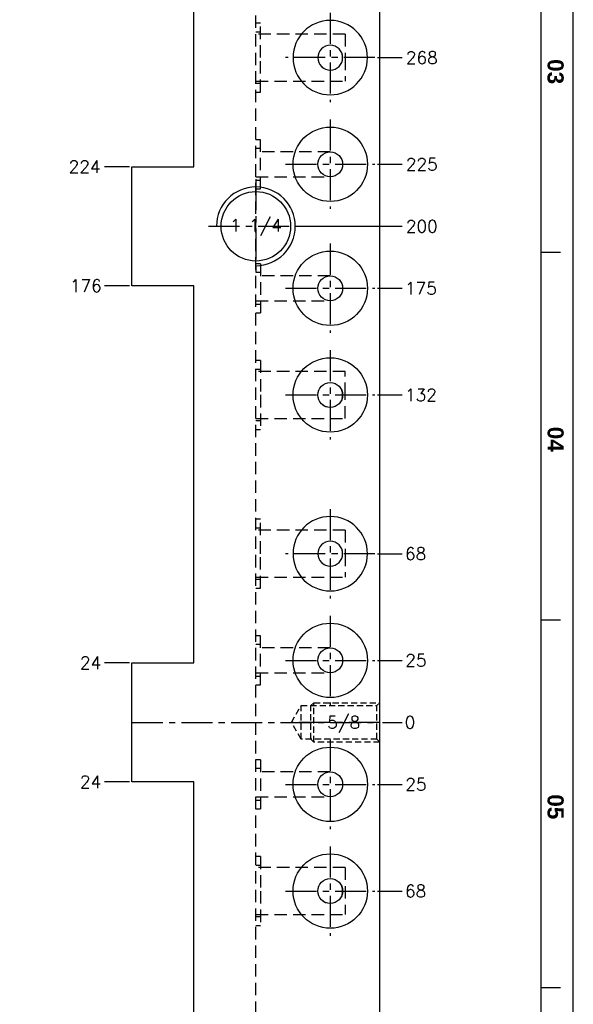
# Model space of a CAD drawing. Extents: x 2651 to 11825, y -3833 to 1075.
# Tile 735 of 1056: x 6513 to 6737, y -2261 to -1864. Entities that reach past the tile are written whole.
import ezdxf
from ezdxf.enums import TextEntityAlignment as Align

# ---------------------------------------------------------------- set-up
doc = ezdxf.new("R2010")
doc.units = 0
doc.header["$LTSCALE"] = 10
for name, pattern in [('CENTER', [2, 1.25, -0.25, 0.25, -0.25]), ('DASHED', [0.75, 0.5, -0.25]), ('HIDDEN', [0.375, 0.25, -0.125])]:
    doc.linetypes.add(name, pattern=pattern)
doc.layers.get('0').update_dxf_attribs({"linetype": 'CONTINUOUS'})
doc.layers.get('Defpoints').update_dxf_attribs({"linetype": 'CONTINUOUS'})
for name, color, linetype in [('2', 7, 'CONTINUOUS'), ('98', 7, 'CONTINUOUS'), ('BOX', 4, 'CONTINUOUS'), ('CEN', 1, 'CENTER'), ('DIM', 3, 'CONTINUOUS'), ('HIDDEN', 6, 'HIDDEN'), ('PART', 7, 'CONTINUOUS'), ('TEXT', 4, 'CONTINUOUS')]:
    doc.layers.add(name, color=color, linetype=linetype)
doc.styles.get("Standard").update_dxf_attribs({"font": 'romans.shx'})
doc.dimstyles.new('T5', dxfattribs={"dimtxt": 5, "dimasz": 4, "dimexe": 1.5, "dimexo": 1, "dimgap": 1.5, "dimtad": 0, "dimrnd": 1.38778e-17, "dimzin": 9, "dimdsep": 46, "dimtxsty": 'Standard', "dimblk": 'CLOSED', "dimcen": 0, "dimclrd": 3, "dimclre": 3, "dimclrt": 3, "dimazin": 2, "dimtfac": 0.75, "dimtofl": 0, "dimtmove": 0, "dimatfit": 3, "dimfxl": 0, "dimtolj": 1, "dimarcsym": 0})

# ---------------------------------------------------------------- blocks, each defined once
blk = doc.blocks.new('*D3247')
at = {"layer": 'Defpoints', "color": 0}
for p in [(6577.23, -1656.85), (6577.23, -1664.74), (6558.68, -2147.36)]:
    blk.add_point(p, dxfattribs=at)
at = {"layer": 'DIM', "color": 3, "lineweight": -2}
blk.add_line((6577.23, -1663.74), (6577.23, -1656.85), dxfattribs=at)
at = {"layer": 'DIM', "color": 3, "insert": (6577.23, -1645.58), "char_height": 5, "attachment_point": 5, "rotation": 90}
blk.add_mtext('\\A1;18.54', dxfattribs=at)
blk = doc.blocks.new('_Closed')
at = {"color": 0, "linetype": 'ByBlock', "lineweight": -2}
for p, q in [((-1, 0.167), (0, 0)), ((-1, 0.167), (-1, -0.167)), ((0, 0), (-1, -0.167)), ((0, 0), (-1, 0))]:
    blk.add_line(p, q, dxfattribs=at)
blk = doc.blocks.new('*D3248')
at = {"layer": 'Defpoints', "color": 0}
for p in [(6554.54, -1672.36), (6569.61, -1672.36), (6558.68, -2147.36)]:
    blk.add_point(p, dxfattribs=at)
at = {"layer": 'DIM', "color": 3, "lineweight": -2}
blk.add_line((6568.61, -1672.36), (6554.54, -1672.36), dxfattribs=at)
at = {"layer": 'DIM', "color": 3, "insert": (6546.61, -1672.36), "char_height": 5, "attachment_point": 5}
blk.add_mtext('\\A1;475', dxfattribs=at)
blk = doc.blocks.new('*D3249')
at = {"layer": 'Defpoints', "color": 0}
for p in [(6610.06, -1675.3), (6610.06, -1686.71), (6558.68, -2147.36)]:
    blk.add_point(p, dxfattribs=at)
at = {"layer": 'DIM', "color": 3, "lineweight": -2}
blk.add_line((6610.06, -1685.71), (6610.06, -1675.3), dxfattribs=at)
at = {"layer": 'DIM', "color": 3, "insert": (6610.06, -1663.8), "char_height": 5, "attachment_point": 5, "rotation": 90}
blk.add_mtext('\\A1;51.37', dxfattribs=at)
blk = doc.blocks.new('*D3250')
at = {"layer": 'Defpoints', "color": 0}
for p in [(6658.68, -1612.74), (6658.68, -1622.36), (6558.68, -2147.36)]:
    blk.add_point(p, dxfattribs=at)
at = {"layer": 'DIM', "color": 3, "lineweight": -2}
blk.add_line((6658.68, -1621.36), (6658.68, -1612.74), dxfattribs=at)
at = {"layer": 'DIM', "color": 3, "insert": (6658.68, -1605.17), "char_height": 5, "attachment_point": 5, "rotation": 90}
blk.add_mtext('\\A1;100', dxfattribs=at)
blk = doc.blocks.new('*D3251')
at = {"layer": 'Defpoints', "color": 0}
for p in [(6558.68, -1612.74), (6558.68, -1622.36), (6558.68, -2147.36)]:
    blk.add_point(p, dxfattribs=at)
at = {"layer": 'DIM', "color": 3, "lineweight": -2}
blk.add_line((6558.68, -1621.36), (6558.68, -1612.74), dxfattribs=at)
at = {"layer": 'DIM', "color": 3, "insert": (6558.68, -1609.57), "char_height": 5, "attachment_point": 5, "rotation": 90}
blk.add_mtext('\\A1;0', dxfattribs=at)
blk = doc.blocks.new('*D3254')
at = {"layer": 'Defpoints', "color": 0}
for p in [(6638.68, -1745.93), (6638.68, -1754.36), (6558.68, -2147.36)]:
    blk.add_point(p, dxfattribs=at)
at = {"layer": 'DIM', "color": 3, "lineweight": -2}
blk.add_line((6638.68, -1753.36), (6638.68, -1745.93), dxfattribs=at)
at = {"layer": 'DIM', "color": 3, "insert": (6638.68, -1740.39), "char_height": 5, "attachment_point": 5, "rotation": 90}
blk.add_mtext('\\A1;80', dxfattribs=at)
blk = doc.blocks.new('*D3255')
at = {"layer": 'Defpoints', "color": 0}
for p in [(6656.68, -1772.36), (6667.67, -1772.36), (6558.68, -2147.36)]:
    blk.add_point(p, dxfattribs=at)
at = {"layer": 'DIM', "color": 3, "lineweight": -2}
blk.add_line((6657.68, -1772.36), (6667.67, -1772.36), dxfattribs=at)
at = {"layer": 'DIM', "color": 3, "insert": (6675.6, -1772.36), "char_height": 5, "attachment_point": 5}
blk.add_mtext('\\A1;375', dxfattribs=at)
blk = doc.blocks.new('*D3256')
at = {"layer": 'Defpoints', "color": 0}
for p in [(6656.68, -1815.36), (6667.67, -1815.36), (6558.68, -2147.36)]:
    blk.add_point(p, dxfattribs=at)
at = {"layer": 'DIM', "color": 3, "lineweight": -2}
blk.add_line((6657.68, -1815.36), (6667.67, -1815.36), dxfattribs=at)
at = {"layer": 'DIM', "color": 3, "insert": (6675.6, -1815.36), "char_height": 5, "attachment_point": 5}
blk.add_mtext('\\A1;332', dxfattribs=at)
blk = doc.blocks.new('*D3257')
at = {"layer": 'Defpoints', "color": 0}
for p in [(6656.68, -1879.36), (6667.67, -1879.36), (6558.68, -2147.36)]:
    blk.add_point(p, dxfattribs=at)
at = {"layer": 'DIM', "color": 3, "lineweight": -2}
blk.add_line((6657.68, -1879.36), (6667.67, -1879.36), dxfattribs=at)
at = {"layer": 'DIM', "color": 3, "insert": (6675.6, -1879.36), "char_height": 5, "attachment_point": 5}
blk.add_mtext('\\A1;268', dxfattribs=at)
blk = doc.blocks.new('*D3258')
at = {"layer": 'Defpoints', "color": 0}
for p in [(6656.68, -1922.36), (6667.67, -1922.36), (6558.68, -2147.36)]:
    blk.add_point(p, dxfattribs=at)
at = {"layer": 'DIM', "color": 3, "lineweight": -2}
blk.add_line((6657.68, -1922.36), (6667.67, -1922.36), dxfattribs=at)
at = {"layer": 'DIM', "color": 3, "insert": (6675.6, -1922.36), "char_height": 5, "attachment_point": 5}
blk.add_mtext('\\A1;225', dxfattribs=at)
blk = doc.blocks.new('*D3259')
at = {"layer": 'Defpoints', "color": 0}
for p in [(6625.83, -1947.36), (6667.67, -1947.36), (6558.68, -2147.36)]:
    blk.add_point(p, dxfattribs=at)
at = {"layer": 'DIM', "color": 3, "lineweight": -2}
blk.add_line((6626.83, -1947.36), (6667.67, -1947.36), dxfattribs=at)
at = {"layer": 'DIM', "color": 3, "insert": (6675.6, -1947.36), "char_height": 5, "attachment_point": 5}
blk.add_mtext('\\A1;200', dxfattribs=at)
blk = doc.blocks.new('*D3260')
at = {"layer": 'Defpoints', "color": 0}
for p in [(6656.68, -1972.36), (6667.67, -1972.36), (6558.68, -2147.36)]:
    blk.add_point(p, dxfattribs=at)
at = {"layer": 'DIM', "color": 3, "lineweight": -2}
blk.add_line((6657.68, -1972.36), (6667.67, -1972.36), dxfattribs=at)
at = {"layer": 'DIM', "color": 3, "insert": (6675.24, -1972.36), "char_height": 5, "attachment_point": 5}
blk.add_mtext('\\A1;175', dxfattribs=at)
blk = doc.blocks.new('*D3261')
at = {"layer": 'Defpoints', "color": 0}
for p in [(6656.68, -2015.36), (6667.67, -2015.36), (6558.68, -2147.36)]:
    blk.add_point(p, dxfattribs=at)
at = {"layer": 'DIM', "color": 3, "lineweight": -2}
blk.add_line((6657.68, -2015.36), (6667.67, -2015.36), dxfattribs=at)
at = {"layer": 'DIM', "color": 3, "insert": (6675.24, -2015.36), "char_height": 5, "attachment_point": 5}
blk.add_mtext('\\A1;132', dxfattribs=at)
blk = doc.blocks.new('*D3262')
at = {"layer": 'Defpoints', "color": 0}
for p in [(6656.68, -2079.36), (6667.67, -2079.36), (6558.68, -2147.36)]:
    blk.add_point(p, dxfattribs=at)
at = {"layer": 'DIM', "color": 3, "lineweight": -2}
blk.add_line((6657.68, -2079.36), (6667.67, -2079.36), dxfattribs=at)
at = {"layer": 'DIM', "color": 3, "insert": (6673.1, -2079.36), "char_height": 5, "attachment_point": 5}
blk.add_mtext('\\A1;68', dxfattribs=at)
blk = doc.blocks.new('*D3263')
at = {"layer": 'Defpoints', "color": 0}
for p in [(6656.68, -2122.36), (6667.67, -2122.36), (6558.68, -2147.36)]:
    blk.add_point(p, dxfattribs=at)
at = {"layer": 'DIM', "color": 3, "lineweight": -2}
blk.add_line((6657.68, -2122.36), (6667.67, -2122.36), dxfattribs=at)
at = {"layer": 'DIM', "color": 3, "insert": (6673.22, -2122.36), "char_height": 5, "attachment_point": 5}
blk.add_mtext('\\A1;25', dxfattribs=at)
blk = doc.blocks.new('*D3264')
at = {"layer": 'Defpoints', "color": 0}
for p in [(6558.68, -2147.36), (6658.68, -2147.36), (6667.67, -2147.36)]:
    blk.add_point(p, dxfattribs=at)
at = {"layer": 'DIM', "color": 3, "lineweight": -2}
blk.add_line((6659.68, -2147.36), (6667.67, -2147.36), dxfattribs=at)
at = {"layer": 'DIM', "color": 3, "insert": (6670.84, -2147.36), "char_height": 5, "attachment_point": 5}
blk.add_mtext('\\A1;0', dxfattribs=at)
blk = doc.blocks.new('*D3265')
at = {"layer": 'Defpoints', "color": 0}
for p in [(6558.68, -2147.36), (6656.68, -2172.36), (6667.67, -2172.36)]:
    blk.add_point(p, dxfattribs=at)
at = {"layer": 'DIM', "color": 3, "lineweight": -2}
blk.add_line((6657.68, -2172.36), (6667.67, -2172.36), dxfattribs=at)
at = {"layer": 'DIM', "color": 3, "insert": (6673.22, -2172.36), "char_height": 5, "attachment_point": 5}
blk.add_mtext('\\A1;25', dxfattribs=at)
blk = doc.blocks.new('*D3266')
at = {"layer": 'Defpoints', "color": 0}
for p in [(6558.68, -2147.36), (6656.68, -2215.36), (6667.67, -2215.36)]:
    blk.add_point(p, dxfattribs=at)
at = {"layer": 'DIM', "color": 3, "lineweight": -2}
blk.add_line((6657.68, -2215.36), (6667.67, -2215.36), dxfattribs=at)
at = {"layer": 'DIM', "color": 3, "insert": (6673.1, -2215.36), "char_height": 5, "attachment_point": 5}
blk.add_mtext('\\A1;68', dxfattribs=at)
blk = doc.blocks.new('*D3267')
at = {"layer": 'Defpoints', "color": 0}
for p in [(6558.68, -2147.36), (6656.68, -2279.36), (6667.67, -2279.36)]:
    blk.add_point(p, dxfattribs=at)
at = {"layer": 'DIM', "color": 3, "lineweight": -2}
blk.add_line((6657.68, -2279.36), (6667.67, -2279.36), dxfattribs=at)
at = {"layer": 'DIM', "color": 3, "insert": (6675.24, -2279.36), "char_height": 5, "attachment_point": 5}
blk.add_mtext('\\A1;132', dxfattribs=at)
blk = doc.blocks.new('*D3268')
at = {"layer": 'Defpoints', "color": 0}
for p in [(6558.68, -2147.36), (6656.68, -2322.36), (6667.67, -2322.36)]:
    blk.add_point(p, dxfattribs=at)
at = {"layer": 'DIM', "color": 3, "lineweight": -2}
blk.add_line((6657.68, -2322.36), (6667.67, -2322.36), dxfattribs=at)
at = {"layer": 'DIM', "color": 3, "insert": (6675.24, -2322.36), "char_height": 5, "attachment_point": 5}
blk.add_mtext('\\A1;175', dxfattribs=at)
blk = doc.blocks.new('*D3269')
at = {"layer": 'Defpoints', "color": 0}
for p in [(6558.68, -2147.36), (6625.83, -2347.36), (6667.67, -2347.36)]:
    blk.add_point(p, dxfattribs=at)
at = {"layer": 'DIM', "color": 3, "lineweight": -2}
blk.add_line((6626.83, -2347.36), (6667.67, -2347.36), dxfattribs=at)
at = {"layer": 'DIM', "color": 3, "insert": (6675.6, -2347.36), "char_height": 5, "attachment_point": 5}
blk.add_mtext('\\A1;200', dxfattribs=at)
blk = doc.blocks.new('*D3270')
at = {"layer": 'Defpoints', "color": 0}
for p in [(6558.68, -2147.36), (6656.68, -2372.36), (6667.67, -2372.36)]:
    blk.add_point(p, dxfattribs=at)
at = {"layer": 'DIM', "color": 3, "lineweight": -2}
blk.add_line((6657.68, -2372.36), (6667.67, -2372.36), dxfattribs=at)
at = {"layer": 'DIM', "color": 3, "insert": (6675.6, -2372.36), "char_height": 5, "attachment_point": 5}
blk.add_mtext('\\A1;225', dxfattribs=at)
blk = doc.blocks.new('*D3271')
at = {"layer": 'Defpoints', "color": 0}
for p in [(6558.68, -2147.36), (6656.68, -2415.36), (6667.67, -2415.36)]:
    blk.add_point(p, dxfattribs=at)
at = {"layer": 'DIM', "color": 3, "lineweight": -2}
blk.add_line((6657.68, -2415.36), (6667.67, -2415.36), dxfattribs=at)
at = {"layer": 'DIM', "color": 3, "insert": (6675.6, -2415.36), "char_height": 5, "attachment_point": 5}
blk.add_mtext('\\A1;268', dxfattribs=at)
blk = doc.blocks.new('*D3272')
at = {"layer": 'Defpoints', "color": 0}
for p in [(6558.68, -2147.36), (6656.68, -2479.36), (6667.67, -2479.36)]:
    blk.add_point(p, dxfattribs=at)
at = {"layer": 'DIM', "color": 3, "lineweight": -2}
blk.add_line((6657.68, -2479.36), (6667.67, -2479.36), dxfattribs=at)
at = {"layer": 'DIM', "color": 3, "insert": (6675.6, -2479.36), "char_height": 5, "attachment_point": 5}
blk.add_mtext('\\A1;332', dxfattribs=at)
blk = doc.blocks.new('*D3273')
at = {"layer": 'Defpoints', "color": 0}
for p in [(6558.68, -2147.36), (6656.68, -2522.36), (6667.67, -2522.36)]:
    blk.add_point(p, dxfattribs=at)
at = {"layer": 'DIM', "color": 3, "lineweight": -2}
blk.add_line((6657.68, -2522.36), (6667.67, -2522.36), dxfattribs=at)
at = {"layer": 'DIM', "color": 3, "insert": (6675.6, -2522.36), "char_height": 5, "attachment_point": 5}
blk.add_mtext('\\A1;375', dxfattribs=at)
blk = doc.blocks.new('*D3274')
at = {"layer": 'Defpoints', "color": 0}
for p in [(6558.68, -2147.36), (6558.68, -2672.36), (6558.68, -2681.29)]:
    blk.add_point(p, dxfattribs=at)
at = {"layer": 'DIM', "color": 3, "lineweight": -2}
blk.add_line((6558.68, -2673.36), (6558.68, -2681.29), dxfattribs=at)
at = {"layer": 'DIM', "color": 3, "insert": (6558.68, -2684.46), "char_height": 5, "attachment_point": 5, "rotation": 90}
blk.add_mtext('\\A1;0', dxfattribs=at)
blk = doc.blocks.new('*D3275')
at = {"layer": 'Defpoints', "color": 0}
for p in [(6558.68, -2147.36), (6658.68, -2672.36), (6658.68, -2680.63)]:
    blk.add_point(p, dxfattribs=at)
at = {"layer": 'DIM', "color": 3, "lineweight": -2}
blk.add_line((6658.68, -2673.36), (6658.68, -2680.63), dxfattribs=at)
at = {"layer": 'DIM', "color": 3, "insert": (6658.68, -2688.2), "char_height": 5, "attachment_point": 5, "rotation": 90}
blk.add_mtext('\\A1;100', dxfattribs=at)
blk = doc.blocks.new('*D3276')
at = {"layer": 'Defpoints', "color": 0}
for p in [(6558.68, -2147.36), (6638.68, -2540.36), (6638.68, -2548.49)]:
    blk.add_point(p, dxfattribs=at)
at = {"layer": 'DIM', "color": 3, "lineweight": -2}
blk.add_line((6638.68, -2541.36), (6638.68, -2548.49), dxfattribs=at)
at = {"layer": 'DIM', "color": 3, "insert": (6638.68, -2554.04), "char_height": 5, "attachment_point": 5, "rotation": 90}
blk.add_mtext('\\A1;80', dxfattribs=at)
blk = doc.blocks.new('*D3277')
at = {"layer": 'Defpoints', "color": 0}
for p in [(6558.68, -2147.36), (6608.68, -2547.36), (6608.68, -2555.55)]:
    blk.add_point(p, dxfattribs=at)
at = {"layer": 'DIM', "color": 3, "lineweight": -2}
blk.add_line((6608.68, -2548.36), (6608.68, -2555.55), dxfattribs=at)
at = {"layer": 'DIM', "color": 3, "insert": (6608.68, -2561.1), "char_height": 5, "attachment_point": 5, "rotation": 90}
blk.add_mtext('\\A1;50', dxfattribs=at)
blk = doc.blocks.new('*D3278')
at = {"layer": 'Defpoints', "color": 0}
for p in [(6583.68, -1762.8), (6583.68, -1771.36), (6558.68, -2147.36)]:
    blk.add_point(p, dxfattribs=at)
at = {"layer": 'DIM', "color": 3, "lineweight": -2}
blk.add_line((6583.68, -1770.36), (6583.68, -1762.8), dxfattribs=at)
at = {"layer": 'DIM', "color": 3, "insert": (6583.68, -1757.25), "char_height": 5, "attachment_point": 5, "rotation": 90}
blk.add_mtext('\\A1;25', dxfattribs=at)
blk = doc.blocks.new('*D3279')
at = {"layer": 'Defpoints', "color": 0}
for p in [(6547.68, -1771.36), (6558.68, -1771.36), (6558.68, -2147.36)]:
    blk.add_point(p, dxfattribs=at)
at = {"layer": 'DIM', "color": 3, "lineweight": -2}
blk.add_line((6557.68, -1771.36), (6547.68, -1771.36), dxfattribs=at)
at = {"layer": 'DIM', "color": 3, "insert": (6539.76, -1771.36), "char_height": 5, "attachment_point": 5}
blk.add_mtext('\\A1;376', dxfattribs=at)
blk = doc.blocks.new('*D3280')
at = {"layer": 'Defpoints', "color": 0}
for p in [(6547.68, -1923.36), (6558.68, -1923.36), (6558.68, -2147.36)]:
    blk.add_point(p, dxfattribs=at)
at = {"layer": 'DIM', "color": 3, "lineweight": -2}
blk.add_line((6557.68, -1923.36), (6547.68, -1923.36), dxfattribs=at)
at = {"layer": 'DIM', "color": 3, "insert": (6539.64, -1923.36), "char_height": 5, "attachment_point": 5}
blk.add_mtext('\\A1;224', dxfattribs=at)
blk = doc.blocks.new('*D3281')
at = {"layer": 'Defpoints', "color": 0}
for p in [(6547.68, -1971.36), (6558.68, -1971.36), (6558.68, -2147.36)]:
    blk.add_point(p, dxfattribs=at)
at = {"layer": 'DIM', "color": 3, "lineweight": -2}
blk.add_line((6557.68, -1971.36), (6547.68, -1971.36), dxfattribs=at)
at = {"layer": 'DIM', "color": 3, "insert": (6540.11, -1971.36), "char_height": 5, "attachment_point": 5}
blk.add_mtext('\\A1;176', dxfattribs=at)
blk = doc.blocks.new('*D3282')
at = {"layer": 'Defpoints', "color": 0}
for p in [(6547.68, -2123.36), (6558.68, -2123.36), (6558.68, -2147.36)]:
    blk.add_point(p, dxfattribs=at)
at = {"layer": 'DIM', "color": 3, "lineweight": -2}
blk.add_line((6557.68, -2123.36), (6547.68, -2123.36), dxfattribs=at)
at = {"layer": 'DIM', "color": 3, "insert": (6542.02, -2123.36), "char_height": 5, "attachment_point": 5}
blk.add_mtext('\\A1;24', dxfattribs=at)
blk = doc.blocks.new('*D3283')
at = {"layer": 'Defpoints', "color": 0}
for p in [(6558.68, -2147.36), (6547.68, -2171.36), (6558.68, -2171.36)]:
    blk.add_point(p, dxfattribs=at)
at = {"layer": 'DIM', "color": 3, "lineweight": -2}
blk.add_line((6557.68, -2171.36), (6547.68, -2171.36), dxfattribs=at)
at = {"layer": 'DIM', "color": 3, "insert": (6542.02, -2171.36), "char_height": 5, "attachment_point": 5}
blk.add_mtext('\\A1;24', dxfattribs=at)
blk = doc.blocks.new('*D3284')
at = {"layer": 'Defpoints', "color": 0}
for p in [(6558.68, -2147.36), (6547.68, -2323.36), (6558.68, -2323.36)]:
    blk.add_point(p, dxfattribs=at)
at = {"layer": 'DIM', "color": 3, "lineweight": -2}
blk.add_line((6557.68, -2323.36), (6547.68, -2323.36), dxfattribs=at)
at = {"layer": 'DIM', "color": 3, "insert": (6540.11, -2323.36), "char_height": 5, "attachment_point": 5}
blk.add_mtext('\\A1;176', dxfattribs=at)
blk = doc.blocks.new('*D3285')
at = {"layer": 'Defpoints', "color": 0}
for p in [(6558.68, -2147.36), (6547.68, -2371.36), (6558.68, -2371.36)]:
    blk.add_point(p, dxfattribs=at)
at = {"layer": 'DIM', "color": 3, "lineweight": -2}
blk.add_line((6557.68, -2371.36), (6547.68, -2371.36), dxfattribs=at)
at = {"layer": 'DIM', "color": 3, "insert": (6539.64, -2371.36), "char_height": 5, "attachment_point": 5}
blk.add_mtext('\\A1;224', dxfattribs=at)
blk = doc.blocks.new('*D3286')
at = {"layer": 'Defpoints', "color": 0}
for p in [(6558.68, -2147.36), (6547.68, -2523.36), (6558.68, -2523.36)]:
    blk.add_point(p, dxfattribs=at)
at = {"layer": 'DIM', "color": 3, "lineweight": -2}
blk.add_line((6557.68, -2523.36), (6547.68, -2523.36), dxfattribs=at)
at = {"layer": 'DIM', "color": 3, "insert": (6539.76, -2523.36), "char_height": 5, "attachment_point": 5}
blk.add_mtext('\\A1;376', dxfattribs=at)
blk = doc.blocks.new('QQQ')
at = {"color": 4}
for p, q in [((-305.2, 2143.08), (-311.2, 2143.08)), ((-305.2, 2029.08), (-311.2, 2029.08)), ((-305.2, 1915.08), (-311.2, 1915.08))]:
    blk.add_line(p, q, dxfattribs=at)
at = {"layer": 'BOX', "color": 3}
for points in [[(-1121.2, 2485.08), (-1121.2, 1345.08), (-301.2, 1345.08), (-301.2, 2485.08)], [(-1111.2, 2475.08), (-1111.2, 1355.08), (-311.2, 1355.08), (-311.2, 2475.08)]]:
    blk.add_lwpolyline(points, close=True, dxfattribs=at)
at = {"color": 4, "char_height": 5, "attachment_point": 1, "rotation": 270}
for s, insert in [('{\\fArial|b1|i0|c0|p34;\\C6;03}', (-304.2, 2203.08)), ('{\\fArial|b1|i0|c0|p34;\\C6;04}', (-304.2, 2089.08)), ('{\\fArial|b1|i0|c0|p34;\\C6;05}', (-304.2, 1975.08))]:
    blk.add_mtext_dynamic_manual_height_columns(s, width=8, gutter_width=12.5, heights=[0], dxfattribs=dict(at, insert=insert))
blk = doc.blocks.new('*U3416', base_point=(4384.92, -1013.36))
blk.add_circle((4384.92, -1013.36), 14)
at = {"layer": 'CEN'}
for p, q in [((4384.92, -994.31), (4384.92, -1032.41)), ((4365.87, -1013.36), (4403.97, -1013.36))]:
    blk.add_line(p, q, dxfattribs=at)
at = {"layer": 'DIM'}
blk.add_arc((4384.92, -1013.36), 15.88, 270, 180, dxfattribs=at)
blk = doc.blocks.new('*D3514')
at = {"layer": 'Defpoints', "color": 0}
for p in [(6558.68, -2147.36), (6652.33, -2598.87), (6652.33, -2608.94)]:
    blk.add_point(p, dxfattribs=at)
at = {"layer": 'DIM', "color": 3, "lineweight": -2}
blk.add_line((6652.33, -2599.87), (6652.33, -2608.94), dxfattribs=at)
at = {"layer": 'DIM', "color": 3, "insert": (6652.33, -2620.44), "char_height": 5, "attachment_point": 5, "rotation": 90}
blk.add_mtext('\\A1;93.65', dxfattribs=at)
blk = doc.blocks.new('*D3515')
at = {"layer": 'Defpoints', "color": 0}
for p in [(6558.68, -2147.36), (6593.68, -2595.7), (6593.68, -2604.74)]:
    blk.add_point(p, dxfattribs=at)
at = {"layer": 'DIM', "color": 3, "lineweight": -2}
blk.add_line((6593.68, -2596.7), (6593.68, -2604.74), dxfattribs=at)
at = {"layer": 'DIM', "color": 3, "insert": (6593.68, -2610.29), "char_height": 5, "attachment_point": 5, "rotation": 90}
blk.add_mtext('\\A1;35', dxfattribs=at)

msp = doc.modelspace()

# ---------------------------------------------------------------- linework, layer by layer
at = {"layer": '2', "color": 2, "linetype": 'CENTER'}
msp.add_line((6558.684, -2147.358), (6658.684, -2147.358), dxfattribs=at)
at = {"layer": '98', "color": 7, "linetype": 'Continuous'}
for p, q in [((6658.684, -2672.358), (6658.684, -1622.358)), ((6583.684, -1923.358), (6583.684, -1771.358)), ((6558.684, -1971.358), (6558.684, -1923.358)), ((6558.684, -1923.358), (6583.684, -1923.358)), ((6583.684, -1971.358), (6558.684, -1971.358)), ((6583.684, -2123.358), (6583.684, -1971.358)), ((6558.684, -2171.358), (6558.684, -2123.358)), ((6558.684, -2123.358), (6583.684, -2123.358)), ((6583.684, -2171.358), (6558.684, -2171.358)), ((6583.684, -2323.358), (6583.684, -2171.358))]:
    msp.add_line(p, q, dxfattribs=at)
at = {"layer": '98', "color": 6, "linetype": 'DASHED'}
for p, q in [((6608.684, -2527.358), (6608.684, -1767.358)), ((6610.584, -1865.488), (6608.684, -1865.488)), ((6610.584, -1879.358), (6610.584, -1865.488)), ((6610.584, -1869.058), (6608.684, -1869.058)), ((6644.684, -1869.858), (6608.684, -1869.858)), ((6644.684, -1869.858), (6644.684, -1879.358)), ((6610.584, -1893.228), (6610.584, -1879.358)), ((6644.684, -1879.358), (6644.684, -1888.858)), ((6608.684, -1888.858), (6644.684, -1888.858)), ((6608.684, -1889.658), (6610.584, -1889.658)), ((6608.684, -1893.228), (6610.584, -1893.228)), ((6610.584, -1912.438), (6608.684, -1912.438)), ((6610.584, -1932.278), (6610.584, -1912.438)), ((6610.584, -1916.008), (6608.684, -1916.008)), ((6638.684, -1917.358), (6608.684, -1917.358)), ((6608.684, -1927.358), (6638.684, -1927.358)), ((6608.684, -1928.708), (6610.584, -1928.708)), ((6608.684, -1932.278), (6610.584, -1932.278)), ((6610.584, -1962.438), (6608.684, -1962.438)), ((6610.584, -1962.438), (6610.584, -1982.278)), ((6610.584, -1966.008), (6608.684, -1966.008)), ((6638.684, -1967.358), (6608.684, -1967.358)), ((6608.684, -1977.358), (6638.684, -1977.358)), ((6608.684, -1978.708), (6610.584, -1978.708)), ((6608.684, -1982.278), (6610.584, -1982.278)), ((6610.584, -2001.488), (6608.684, -2001.488)), ((6610.584, -2001.488), (6610.584, -2015.358)), ((6610.584, -2005.058), (6608.684, -2005.058)), ((6644.684, -2005.858), (6608.684, -2005.858)), ((6644.684, -2015.358), (6644.684, -2005.858)), ((6610.584, -2015.358), (6610.584, -2029.228)), ((6644.684, -2024.858), (6644.684, -2015.358)), ((6608.684, -2024.858), (6644.684, -2024.858)), ((6608.684, -2025.658), (6610.584, -2025.658)), ((6608.684, -2029.228), (6610.584, -2029.228)), ((6610.584, -2065.488), (6608.684, -2065.488)), ((6610.584, -2079.358), (6610.584, -2065.488)), ((6610.584, -2069.058), (6608.684, -2069.058)), ((6644.684, -2069.858), (6608.684, -2069.858)), ((6644.684, -2069.858), (6644.684, -2079.358)), ((6610.584, -2093.228), (6610.584, -2079.358)), ((6644.684, -2079.358), (6644.684, -2088.858)), ((6608.684, -2088.858), (6644.684, -2088.858)), ((6608.684, -2089.658), (6610.584, -2089.658)), ((6608.684, -2093.228), (6610.584, -2093.228)), ((6610.584, -2112.438), (6608.684, -2112.438)), ((6610.584, -2132.278), (6610.584, -2112.438)), ((6610.584, -2116.008), (6608.684, -2116.008)), ((6638.684, -2117.358), (6608.684, -2117.358)), ((6608.684, -2127.358), (6638.684, -2127.358)), ((6608.684, -2128.708), (6610.584, -2128.708)), ((6608.684, -2132.278), (6610.584, -2132.278)), ((6610.584, -2162.438), (6608.684, -2162.438)), ((6610.584, -2162.438), (6610.584, -2182.278)), ((6610.584, -2166.008), (6608.684, -2166.008)), ((6638.684, -2167.358), (6608.684, -2167.358)), ((6608.684, -2177.358), (6638.684, -2177.358)), ((6608.684, -2178.708), (6610.584, -2178.708)), ((6608.684, -2182.278), (6610.584, -2182.278)), ((6610.584, -2201.488), (6608.684, -2201.488)), ((6610.584, -2201.488), (6610.584, -2215.358)), ((6610.584, -2205.058), (6608.684, -2205.058)), ((6644.684, -2205.858), (6608.684, -2205.858)), ((6644.684, -2205.858), (6644.684, -2224.858)), ((6610.584, -2215.358), (6610.584, -2229.228)), ((6608.684, -2224.858), (6644.684, -2224.858)), ((6608.684, -2225.658), (6610.584, -2225.658)), ((6608.684, -2229.228), (6610.584, -2229.228))]:
    msp.add_line(p, q, dxfattribs=at)
at = {"layer": '98', "color": 7, "linetype": 'Continuous', "extrusion": (0, 0, -1)}
for centre, radius in [((-6638.684, -1879.358), 15), ((-6638.684, -1879.358), 5), ((-6638.684, -2079.358), 15), ((-6638.684, -2079.358), 5)]:
    msp.add_circle(centre, radius, dxfattribs=at)
at = {"layer": '98', "color": 7, "linetype": 'Continuous'}
for centre, radius in [((6638.684, -1922.358), 15), ((6638.684, -1922.358), 5), ((6638.684, -1972.358), 15), ((6638.684, -1972.358), 5), ((6638.684, -2015.358), 15), ((6638.684, -2015.358), 5), ((6638.684, -2122.358), 15), ((6638.684, -2122.358), 5), ((6638.684, -2172.358), 15), ((6638.684, -2172.358), 5), ((6638.684, -2215.358), 15), ((6638.684, -2215.358), 5)]:
    msp.add_circle(centre, radius, dxfattribs=at)
at = {"layer": '98', "color": 6, "linetype": 'DASHED'}
for points, knots in [([(6643.68, -1879.55), (6643.69, -1879.293), (6643.68, -1879.033), (6643.617, -1878.49), (6643.557, -1878.204), (6643.474, -1877.927)], [0, 0, 0, 0, 0.4673353, 0.4673353, 1, 1, 1, 1]), ([(6643.462, -2016.831), (6643.47, -2016.805), (6643.478, -2016.779), (6643.578, -2016.435), (6643.638, -2016.111), (6643.694, -2015.449), (6643.689, -2015.109), (6643.602, -2014.363), (6643.5, -2013.955), (6643.352, -2013.567)], [0, 0, 0, 0, 0.0246784, 0.0246784, 0.3238109, 0.3238109, 0.6229435, 0.6229435, 1, 1, 1, 1]), ([(6643.68, -2079.55), (6643.69, -2079.293), (6643.68, -2079.033), (6643.617, -2078.49), (6643.557, -2078.204), (6643.474, -2077.927)], [0, 0, 0, 0, 0.4673353, 0.4673353, 1, 1, 1, 1]), ([(6643.462, -2216.831), (6643.47, -2216.805), (6643.478, -2216.779), (6643.578, -2216.435), (6643.638, -2216.111), (6643.694, -2215.449), (6643.689, -2215.109), (6643.602, -2214.363), (6643.5, -2213.955), (6643.352, -2213.567)], [0, 0, 0, 0, 0.0246784, 0.0246784, 0.3238109, 0.3238109, 0.6229435, 0.6229435, 1, 1, 1, 1])]:
    msp.add_open_spline(points, degree=3, knots=knots, dxfattribs=at)
for points in [[(6635.091, -1882.835), (6635.243, -1882.992), (6635.406, -1883.14), (6635.578, -1883.276)], [(6635.578, -1883.276), (6635.783, -1883.439), (6636, -1883.585), (6636.228, -1883.713)], [(6635.486, -2019.202), (6635.517, -2019.227), (6635.547, -2019.252), (6635.578, -2019.276)], [(6635.578, -2019.276), (6636.029, -2019.633), (6636.538, -2019.911), (6637.088, -2020.097)], [(6635.091, -2082.835), (6635.243, -2082.992), (6635.406, -2083.14), (6635.578, -2083.276)], [(6635.578, -2083.276), (6635.783, -2083.439), (6636, -2083.585), (6636.228, -2083.713)], [(6635.486, -2219.202), (6635.517, -2219.227), (6635.547, -2219.252), (6635.578, -2219.276)], [(6635.578, -2219.276), (6636.029, -2219.633), (6636.538, -2219.911), (6637.088, -2220.097)]]:
    msp.add_open_spline(points, degree=3, dxfattribs=at)
at = {"layer": 'CEN'}
for p, q in [((6638.684, -1861.358), (6638.684, -1897.358)), ((6656.684, -1879.358), (6620.684, -1879.358)), ((6638.684, -1904.358), (6638.684, -1940.358)), ((6620.684, -1922.358), (6656.684, -1922.358)), ((6638.684, -1954.358), (6638.684, -1990.358)), ((6620.684, -1972.358), (6656.684, -1972.358)), ((6638.684, -1997.358), (6638.684, -2033.358)), ((6620.684, -2015.358), (6656.684, -2015.358)), ((6638.684, -2061.358), (6638.684, -2097.358)), ((6656.684, -2079.358), (6620.684, -2079.358)), ((6638.684, -2104.358), (6638.684, -2140.358)), ((6620.684, -2122.358), (6656.684, -2122.358)), ((6658.684, -2147.358), (6623.027, -2147.358)), ((6638.684, -2154.358), (6638.684, -2190.358)), ((6620.684, -2172.358), (6656.684, -2172.358)), ((6638.684, -2197.358), (6638.684, -2233.358)), ((6620.684, -2215.358), (6656.684, -2215.358))]:
    msp.add_line(p, q, dxfattribs=at)
at = {"layer": 'HIDDEN'}
for points in [[(6632.084, -2155.298), (6630.894, -2154.108), (6630.894, -2140.608), (6632.084, -2139.418)], [(6658.684, -2155.298), (6632.084, -2155.298), (6632.084, -2139.418), (6658.684, -2139.418)], [(6658.684, -2155.298), (6657.494, -2154.108), (6657.494, -2140.608), (6658.684, -2139.418)], [(6626.924, -2154.108), (6623.027, -2147.358), (6626.924, -2140.608)], [(6657.494, -2154.108), (6626.924, -2154.108), (6626.924, -2140.608), (6657.494, -2140.608)]]:
    msp.add_lwpolyline(points, dxfattribs=at)

# ---------------------------------------------------------------- block references
at = {"layer": 'DIM', "xscale": 1.3, "yscale": 1.3, "zscale": 1.3}
msp.add_blockref('QQQ', (7128.245, -4743.963), dxfattribs=at)
at = {"layer": 'PART'}
msp.add_blockref('*U3416', (6608.684, -1947.358), dxfattribs=at)

# ---------------------------------------------------------------- texts
at = {"layer": 'TEXT'}
msp.add_text('1 1/4', height=5, dxfattribs=at).set_placement((6608.684, -1947.358), align=Align.MIDDLE)
msp.add_text('5/8', height=5, dxfattribs=at).set_placement((6650.744, -2147.358), align=Align.MIDDLE_RIGHT)

# ---------------------------------------------------------------- dimensions: what is measured, and where the dimension line sits
at = {"layer": 'DIM'}
for feature_location, offset, dtype, origin, picture, middle in [((6658.684, -1622.358), (0, 9.62), 1, (6558.684, -2147.358), '*D3250', (6658.684, -1605.167)), ((6558.684085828, -1622.357951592), (0, 9.619865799), 1, (6558.684085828, -2147.357951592), '*D3251', (6558.684085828, -1609.571419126)), ((6577.226, -1664.738), (0, 7.893), 1, (6558.684, -2147.358), '*D3247', (6577.226, -1645.583)), ((6610.059085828, -1686.707951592), (0, 11.409931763), 1, (6558.684085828, -2147.357951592), '*D3249', (6610.059085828, -1663.798019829)), ((6569.606, -1672.358), (-15.07, 0), 0, (6558.684, -2147.358), '*D3248', (6546.607, -1672.358)), ((6638.684, -1754.358), (0, 8.424), 1, (6558.684, -2147.358), '*D3254', (6638.684, -1740.386)), ((6583.684, -1771.358), (0, 8.557), 1, (6558.684, -2147.358), '*D3278', (6583.684, -1757.253)), ((6558.684, -1771.358), (-11, 0), 0, (6558.684, -2147.358), '*D3279', (6539.756, -1771.358)), ((6656.684, -1772.358), (10.984, 0), 0, (6558.684, -2147.358), '*D3255', (6675.597, -1772.358)), ((6656.684, -1815.358), (10.984, 0), 0, (6558.684, -2147.358), '*D3256', (6675.597, -1815.358)), ((6656.684, -1879.358), (10.984, 0), 0, (6558.684, -2147.358), '*D3257', (6675.597, -1879.358)), ((6558.684, -1923.358), (-11, 0), 0, (6558.684, -2147.358), '*D3280', (6539.636, -1923.358)), ((6656.684, -1922.358), (10.984, 0), 0, (6558.684, -2147.358), '*D3258', (6675.597, -1922.358)), ((6625.832, -1947.358), (41.836, 0), 0, (6558.684, -2147.358), '*D3259', (6675.597, -1947.358)), ((6558.684, -1971.358), (-11, 0), 0, (6558.684, -2147.358), '*D3281', (6540.113, -1971.358)), ((6656.684, -1972.358), (10.984, 0), 0, (6558.684, -2147.358), '*D3260', (6675.24, -1972.358)), ((6656.684, -2015.358), (10.984, 0), 0, (6558.684, -2147.358), '*D3261', (6675.24, -2015.358)), ((6656.684, -2079.358), (10.984, 0), 0, (6558.684, -2147.358), '*D3262', (6673.097, -2079.358)), ((6656.684, -2122.358), (10.984, 0), 0, (6558.684, -2147.358), '*D3263', (6673.216, -2122.358)), ((6558.684, -2123.358), (-11, 0), 0, (6558.684, -2147.358), '*D3282', (6542.017, -2123.358)), ((6558.684, -2371.358), (-11, 0), 0, (6558.684, -2147.358), '*D3285', (6539.636, -2371.358)), ((6558.684, -2523.358), (-11, 0), 0, (6558.684, -2147.358), '*D3286', (6539.756, -2523.358)), ((6558.684, -2323.358), (-11, 0), 0, (6558.684, -2147.358), '*D3284', (6540.113, -2323.358)), ((6558.684, -2171.358), (-11, 0), 0, (6558.684, -2147.358), '*D3283', (6542.017, -2171.358)), ((6558.684085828, -2672.357951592), (0, -8.936121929), 1, (6558.684085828, -2147.357951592), '*D3274', (6558.684085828, -2684.460740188)), ((6658.684085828, -2147.357951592), (8.984394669, 0), 0, (6558.684085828, -2147.357951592), '*D3264', (6670.835147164, -2147.357951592)), ((6656.684, -2172.358), (10.984, 0), 0, (6558.684, -2147.358), '*D3265', (6673.216, -2172.358)), ((6656.684, -2215.358), (10.984, 0), 0, (6558.684, -2147.358), '*D3266', (6673.097, -2215.358)), ((6656.684, -2279.358), (10.984, 0), 0, (6558.684, -2147.358), '*D3267', (6675.24, -2279.358)), ((6656.684, -2322.358), (10.984, 0), 0, (6558.684, -2147.358), '*D3268', (6675.24, -2322.358)), ((6625.832, -2347.358), (41.836, 0), 0, (6558.684, -2147.358), '*D3269', (6675.597, -2347.358)), ((6656.684, -2372.358), (10.984, 0), 0, (6558.684, -2147.358), '*D3270', (6675.597, -2372.358)), ((6656.684, -2415.358), (10.984, 0), 0, (6558.684, -2147.358), '*D3271', (6675.597, -2415.358)), ((6656.684, -2479.358), (10.984, 0), 0, (6558.684, -2147.358), '*D3272', (6675.597, -2479.358)), ((6656.684, -2522.358), (10.984, 0), 0, (6558.684, -2147.358), '*D3273', (6675.597, -2522.358)), ((6658.684, -2672.358), (0, -8.274), 1, (6558.684, -2147.358), '*D3275', (6658.684, -2688.204)), ((6638.684, -2540.358), (0, -8.132), 1, (6558.684, -2147.358), '*D3276', (6638.684, -2554.037)), ((6608.684, -2547.358), (0, -8.191), 1, (6558.684, -2147.358), '*D3277', (6608.684, -2561.097)), ((6652.334, -2598.87), (0, -10.065), 1, (6558.684, -2147.358), '*D3514', (6652.334, -2620.435)), ((6593.684, -2595.695), (0, -9.049), 1, (6558.684, -2147.358), '*D3515', (6593.684, -2610.292))]:
    dim = msp.add_ordinate_dim(feature_location=feature_location, offset=offset, dtype=dtype, origin=origin, dimstyle='T5', dxfattribs=at)
    dim.commit()
    dim.dimension.update_dxf_attribs({"geometry": picture, "text_midpoint": middle})

doc.saveas('drawing.dxf')
